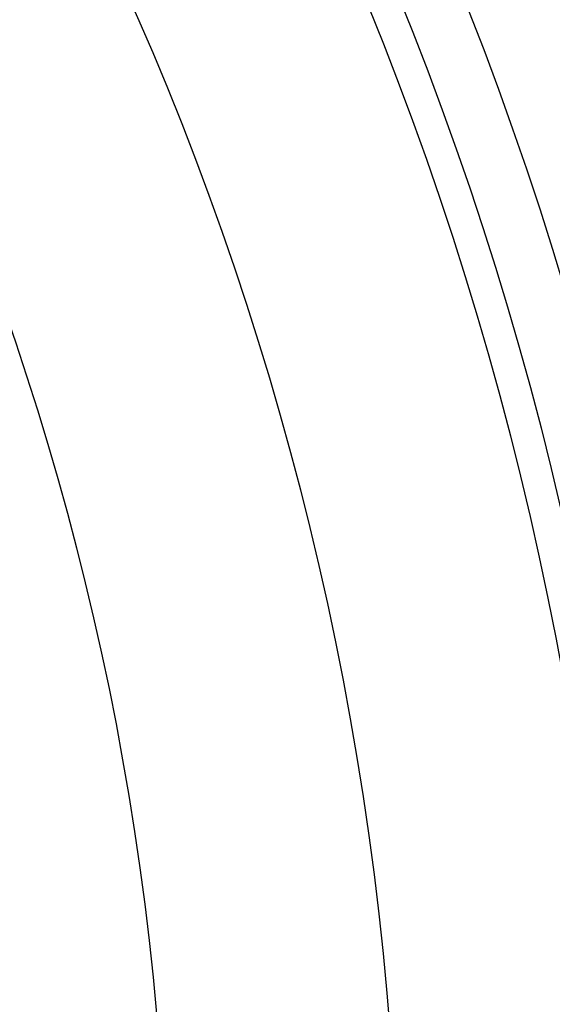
# Model space of a CAD drawing. Header units: millimetres. Extents: x -81 to 429, y -255 to 255.
# Tile 360 of 422: x 353 to 387, y 17 to 81. Entities that reach past the tile are written whole.
import ezdxf

# ---------------------------------------------------------------- set-up
doc = ezdxf.new("R2010")
doc.units = ezdxf.units.MM
doc.layers.add('Flora Ø50', color=5, linetype='Continuous', true_color=0x0000ff)

msp = doc.modelspace()

# ---------------------------------------------------------------- linework, layer by layer
at = {"layer": 'Flora Ø50'}
for centre, radius in [((174, 0, 374.187), 254.918), ((174, 0, 355.325), 240.858), ((174, 0, 345.703), 240.505), ((174, 0, 390), 237.5), ((174, 0, 170), 203.108), ((174, 0, 214.058), 188.137)]:
    msp.add_circle(centre, radius, dxfattribs=at)
at = {"layer": 'Flora Ø50', "extrusion": (0, 0, -1)}
for centre, radius in [((-174, 0, -390), 223.067), ((-174, 0, -388.584), 219.195), ((-174, 0, -385.004), 217.151)]:
    msp.add_arc(centre, radius, 0, 270, dxfattribs=at)

doc.saveas('drawing.dxf')
